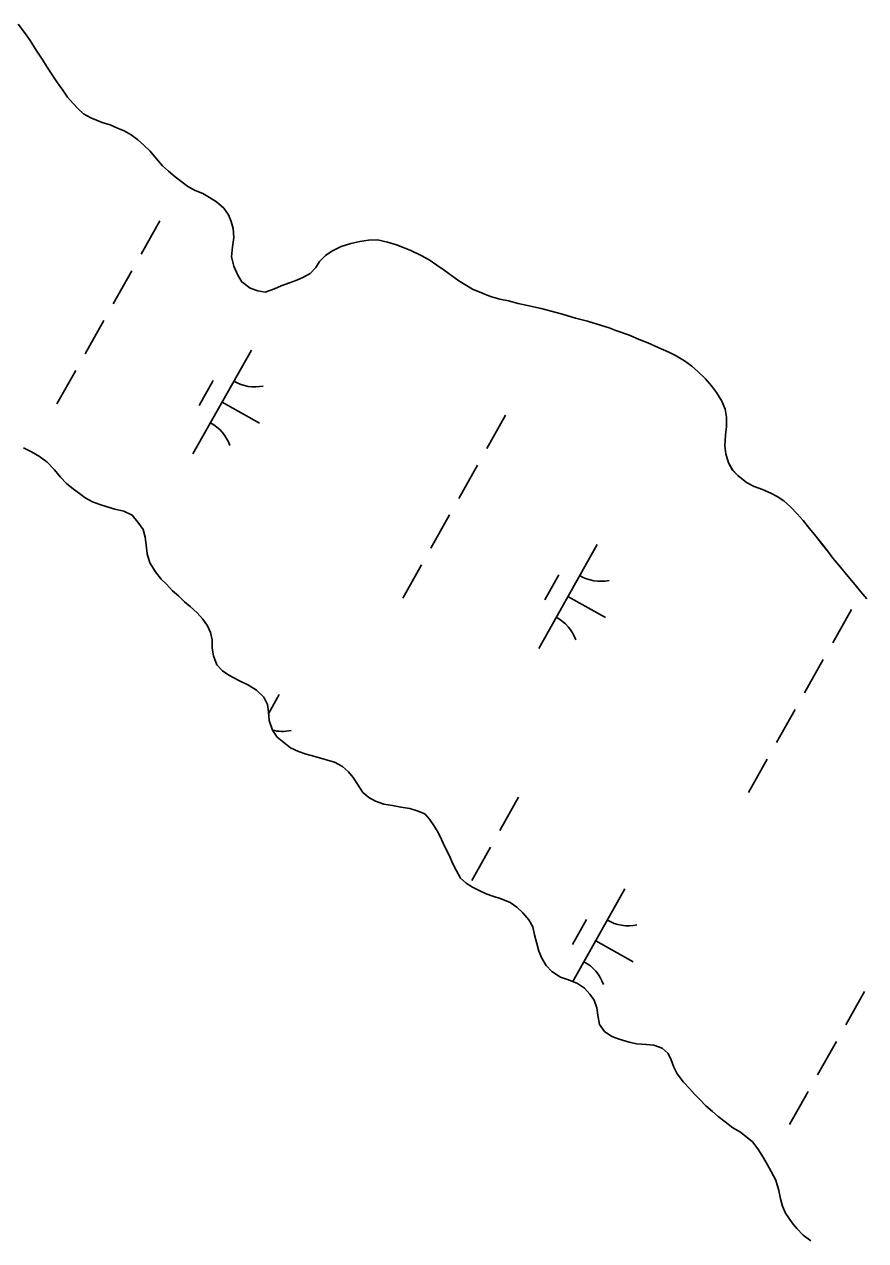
# Model space of a CAD drawing. Extents: x 3913936 to 3933962, y 195330 to 217741.
# Drawn here: x 3925814 to 3926167, y 200135 to 200645 of the extents above; entities that cross this region are included whole.
import ezdxf

# ---------------------------------------------------------------- set-up
doc = ezdxf.new("R2010")
doc.units = 0
doc.layers.add('V-TOPO-SHOR', color=7, linetype='Continuous')
doc.layers.add('V-WETL-SWMP', color=7, linetype='Continuous')

msp = doc.modelspace()

# ---------------------------------------------------------------- linework, layer by layer
at = {"layer": 'V-TOPO-SHOR'}
for points in [[(3925811.27, 200645.4), (3925813.87, 200641.91), (3925816.21, 200638.55), (3925818.81, 200634.55), (3925821.28, 200630.8), (3925823.36, 200627.45), (3925825.44, 200624.22), (3925827.65, 200620.86), (3925829.99, 200617.76), (3925831.93, 200614.92), (3925834.14, 200612.34), (3925836.35, 200610.02), (3925838.55, 200607.82), (3925841.66, 200606.15), (3925846.46, 200604.22), (3925849.82, 200603.2), (3925852.8, 200601.91), (3925855.65, 200600.76), (3925858.63, 200599.08), (3925861.35, 200597.02), (3925863.82, 200594.83), (3925866.54, 200592.24), (3925869.14, 200589.02), (3925871.74, 200586.05), (3925874.2, 200583.86), (3925877.05, 200581.4), (3925879.91, 200579.21), (3925882.37, 200577.41), (3925885.48, 200575.74), (3925888.59, 200574.45), (3925891.44, 200572.78), (3925894.42, 200570.98), (3925897.4, 200568.26)], [(3925897.4, 200568.26), (3925899.35, 200565.55), (3925900.52, 200562.71), (3925901.31, 200559.74), (3925901.58, 200555.98), (3925901.07, 200552.1), (3925900.7, 200547.96), (3925901.61, 200543.95), (3925903.31, 200540.2), (3925905, 200537.36), (3925908.5, 200534.79), (3925911.73, 200533.63), (3925914.84, 200533.12), (3925918.72, 200534.42), (3925921.43, 200535.73), (3925925.05, 200537.03), (3925928.03, 200538.07), (3925930.87, 200539.37), (3925933.58, 200540.93), (3925936.03, 200543.4), (3925937.58, 200545.99), (3925940.03, 200548.46), (3925942.74, 200550.28), (3925946.62, 200552.23), (3925950.75, 200553.53), (3925954.5, 200554.32), (3925958.12, 200554.85), (3925961.88, 200554.99), (3925966.02, 200554.09), (3925969.91, 200552.94), (3925973.01, 200551.65), (3925975.87, 200550.5), (3925980.14, 200548.44), (3925983.51, 200546.64), (3925986.75, 200544.45), (3925989.86, 200542.26), (3925995.96, 200537.87), (3926001.66, 200534.4), (3926006.19, 200532.47), (3926009.3, 200531.31), (3926013.19, 200530.16), (3926016.81, 200529.39), (3926020.83, 200528.37), (3926024.84, 200527.47), (3926030.53, 200526.2), (3926035.2, 200524.92), (3926039.86, 200523.76), (3926044.91, 200522.22), (3926049.96, 200520.94), (3926053.97, 200519.66), (3926059.02, 200518.12), (3926061.87, 200516.97), (3926067.18, 200515.17), (3926072.37, 200512.99), (3926075.21, 200511.83), (3926079.62, 200509.9), (3926084.02, 200507.97), (3926087.13, 200506.43), (3926090.63, 200504.24), (3926093.74, 200502.05), (3926096.08, 200499.98), (3926099.45, 200496.76), (3926101.92, 200493.79), (3926104, 200490.95), (3926106.33, 200487.33), (3926107.64, 200484.1), (3926108.17, 200480.61), (3926108.18, 200476.73), (3926107.8, 200473.1), (3926107.55, 200468.7), (3926107.95, 200465.34), (3926109.12, 200461.59), (3926110.82, 200458.49), (3926113.02, 200456.17), (3926116.65, 200453.33), (3926119.76, 200451.66), (3926123.26, 200450.37), (3926126.76, 200448.83), (3926129.48, 200447.42), (3926132.33, 200445.61), (3926135.05, 200443.03), (3926137.91, 200440.19), (3926140.38, 200437.35), (3926142.97, 200434), (3926145.7, 200430.77), (3926148.55, 200427.15), (3926151.02, 200424.05), (3926152.84, 200421.6), (3926156.08, 200417.73), (3926159.2, 200413.86), (3926162.19, 200410.37), (3926164.52, 200407.4), (3926167.12, 200404.56)], [(3925873.37, 200410.6), (3925871.16, 200412.8), (3925868.82, 200415.77), (3925866.48, 200419.64), (3925865.31, 200423.39), (3925864.91, 200427.14), (3925864.51, 200430.37), (3925863.6, 200433.61), (3925861.39, 200436.58), (3925859.05, 200439.55), (3925855.55, 200441.22), (3925851.8, 200442.11), (3925848.56, 200443.01), (3925845.45, 200444.04), (3925842.34, 200445.19), (3925839.36, 200446.86), (3925836.9, 200448.67), (3925834.44, 200450.48), (3925831.45, 200452.92), (3925828.99, 200455.51), (3925826.39, 200458.6), (3925823.41, 200461.83), (3925820.17, 200464.15), (3925816.8, 200466.08), (3925813.45, 200467.88)], [(3926114.15, 200180.83), (3926110.91, 200182.63), (3926107.67, 200185.21), (3926104.69, 200187.4), (3926102.35, 200189.47), (3926099.5, 200191.92), (3926097.04, 200194.5), (3926094.83, 200196.82), (3926092.75, 200199.14), (3926090.16, 200201.85), (3926087.56, 200205.34), (3926086.13, 200208.18), (3926085.08, 200211.16), (3926083.78, 200213.87), (3926081.19, 200216.06), (3926077.82, 200217.35), (3926074.71, 200217.6), (3926070.44, 200217.97), (3926067.47, 200218.61), (3926063.19, 200219.89), (3926060.21, 200221.05), (3926057.1, 200223.11), (3926055.02, 200225.95), (3926054.24, 200229.96), (3926053.84, 200233.07), (3926052.8, 200236.17), (3926050.98, 200238.75), (3926048.64, 200241.2), (3926045.79, 200243.26), (3926042.03, 200244.81), (3926038.67, 200245.83), (3926035.04, 200248.28), (3926032.57, 200250.73), (3926030.75, 200253.83), (3926029.58, 200256.81), (3926028.66, 200259.91), (3926027.75, 200263.66), (3926026.96, 200267.02), (3926025.27, 200269.86), (3926022.81, 200272.83), (3926020.34, 200275.28), (3926017.49, 200277.22), (3926013.73, 200278.76), (3926010.23, 200279.78), (3926007.39, 200280.81), (3926004.54, 200282.23), (3926001.68, 200283.64), (3925999.09, 200285.32), (3925996.63, 200287.38), (3925994.81, 200290.74), (3925993.38, 200293.71), (3925992.07, 200296.68), (3925990.12, 200300.56), (3925988.69, 200303.53), (3925987.39, 200306.5), (3925985.57, 200309.47), (3925983.75, 200312.06), (3925981.67, 200314.38), (3925978.56, 200315.66), (3925975.46, 200316.56), (3925971.7, 200317.2), (3925968.21, 200317.84), (3925964.58, 200318.47), (3925961.08, 200319.63), (3925958.23, 200321.17), (3925955.77, 200323.23), (3925953.43, 200326.72), (3925951.74, 200329.57), (3925949.79, 200332.02), (3925947.2, 200334.21), (3925943.83, 200336.01), (3925939.95, 200337.17), (3925935.54, 200338.32), (3925931.92, 200339.34), (3925928.81, 200340.5), (3925925.44, 200342.04), (3925922.59, 200344.23), (3925919.86, 200346.55), (3925917.79, 200349.4), (3925916.48, 200353.53), (3925916.21, 200357.15), (3925915.82, 200360.26), (3925914.25, 200363.23), (3925911.14, 200366.2), (3925907.77, 200368.26), (3925903.75, 200370.32), (3925899.48, 200372.51), (3925896.89, 200374.31), (3925894.55, 200376.89), (3925893.12, 200380.64), (3925892.59, 200383.87), (3925892.58, 200387.24), (3925891.92, 200390.34), (3925890.62, 200393.18), (3925888.67, 200396.02), (3925886.21, 200398.61), (3925883.35, 200401.31), (3925881.02, 200403.25), (3925878.42, 200405.7), (3925875.96, 200407.89), (3925873.37, 200410.6)], [(3926143.55, 200135.37), (3926140.43, 200137.69), (3926137.71, 200140.53), (3926135.76, 200142.85), (3926133.03, 200146.86), (3926131.73, 200149.83), (3926130.82, 200152.93), (3926130.16, 200156.42), (3926128.85, 200160.69), (3926126.9, 200164.43), (3926125.47, 200167.15), (3926123.78, 200170.12), (3926121.31, 200173.86), (3926119.1, 200176.83), (3926114.15, 200180.83)]]:
    msp.add_lwpolyline(points, dxfattribs=at)
at = {"layer": 'V-WETL-SWMP'}
for p, q in [((3925811.27, 200645.4), (3925813.87, 200641.91)), ((3925813.87, 200641.91), (3925816.21, 200638.55)), ((3925816.21, 200638.55), (3925818.81, 200634.55)), ((3925818.81, 200634.55), (3925821.28, 200630.81)), ((3925821.28, 200630.81), (3925823.36, 200627.45)), ((3925823.36, 200627.45), (3925825.44, 200624.22)), ((3925825.44, 200624.22), (3925827.65, 200620.86)), ((3925827.65, 200620.86), (3925829.98, 200617.76)), ((3925829.98, 200617.76), (3925831.93, 200614.92)), ((3925831.93, 200614.92), (3925834.14, 200612.34)), ((3925834.14, 200612.34), (3925836.35, 200610.02)), ((3925836.35, 200610.02), (3925838.55, 200607.82)), ((3925838.55, 200607.82), (3925841.66, 200606.15)), ((3925841.66, 200606.15), (3925846.46, 200604.22)), ((3925846.46, 200604.22), (3925849.82, 200603.2)), ((3925849.82, 200603.2), (3925852.8, 200601.91)), ((3925852.8, 200601.91), (3925855.65, 200600.75)), ((3925855.65, 200600.75), (3925858.63, 200599.08)), ((3925858.63, 200599.08), (3925861.35, 200597.02)), ((3925861.35, 200597.02), (3925863.82, 200594.83)), ((3925863.82, 200594.83), (3925866.54, 200592.24)), ((3925866.54, 200592.24), (3925869.14, 200589.02)), ((3925869.14, 200589.02), (3925871.74, 200586.05)), ((3925871.74, 200586.05), (3925874.2, 200583.86)), ((3925874.2, 200583.86), (3925877.05, 200581.41)), ((3925877.05, 200581.41), (3925879.91, 200579.21)), ((3925879.91, 200579.21), (3925882.37, 200577.41)), ((3925882.37, 200577.41), (3925885.48, 200575.74)), ((3925885.48, 200575.74), (3925888.59, 200574.45)), ((3925888.59, 200574.45), (3925891.44, 200572.78)), ((3925891.44, 200572.78), (3925894.42, 200570.97)), ((3925894.42, 200570.97), (3925897.41, 200568.26)), ((3925897.41, 200568.26), (3925899.35, 200565.55)), ((3925899.35, 200565.55), (3925900.53, 200562.71)), ((3925870.6, 200563.02), (3925862.76, 200549.07)), ((3925900.53, 200562.71), (3925901.31, 200559.74)), ((3925901.31, 200559.74), (3925901.58, 200555.98)), ((3925901.58, 200555.98), (3925901.07, 200552.1)), ((3925954.5, 200554.32), (3925958.13, 200554.85)), ((3925958.13, 200554.85), (3925961.88, 200554.99)), ((3925961.88, 200554.99), (3925966.02, 200554.09)), ((3925901.07, 200552.1), (3925900.7, 200547.96)), ((3925940.03, 200548.46), (3925942.74, 200550.28)), ((3925942.74, 200550.28), (3925946.62, 200552.23)), ((3925946.62, 200552.23), (3925950.75, 200553.53)), ((3925950.75, 200553.53), (3925954.5, 200554.32)), ((3925966.02, 200554.09), (3925969.91, 200552.94)), ((3925969.91, 200552.94), (3925973.02, 200551.65)), ((3925973.02, 200551.65), (3925975.86, 200550.5)), ((3925975.86, 200550.5), (3925980.14, 200548.44)), ((3925900.7, 200547.96), (3925901.61, 200543.95)), ((3925936.03, 200543.4), (3925937.58, 200545.99)), ((3925937.58, 200545.99), (3925940.03, 200548.46)), ((3925980.14, 200548.44), (3925983.51, 200546.64)), ((3925983.51, 200546.64), (3925986.75, 200544.45)), ((3925986.75, 200544.45), (3925989.86, 200542.26)), ((3925858.84, 200542.1), (3925851, 200528.15)), ((3925901.61, 200543.95), (3925903.31, 200540.2)), ((3925903.31, 200540.2), (3925905, 200537.36)), ((3925928.02, 200538.07), (3925930.87, 200539.38)), ((3925930.87, 200539.38), (3925933.58, 200540.93)), ((3925933.58, 200540.93), (3925936.03, 200543.4)), ((3925989.86, 200542.26), (3925995.96, 200537.87)), ((3925905, 200537.36), (3925908.5, 200534.78)), ((3925908.5, 200534.78), (3925911.73, 200533.63)), ((3925914.84, 200533.12), (3925918.72, 200534.42)), ((3925918.72, 200534.42), (3925921.43, 200535.73)), ((3925921.43, 200535.73), (3925925.05, 200537.03)), ((3925925.05, 200537.03), (3925928.02, 200538.07)), ((3925995.96, 200537.87), (3926001.66, 200534.4)), ((3926001.66, 200534.4), (3926006.19, 200532.47)), ((3925911.73, 200533.63), (3925914.84, 200533.12)), ((3926006.19, 200532.47), (3926009.3, 200531.31)), ((3926009.3, 200531.31), (3926013.19, 200530.16)), ((3926013.19, 200530.16), (3926016.81, 200529.39)), ((3926016.81, 200529.39), (3926020.82, 200528.37)), ((3926020.82, 200528.37), (3926024.84, 200527.47)), ((3926024.84, 200527.47), (3926030.53, 200526.2)), ((3926030.53, 200526.2), (3926035.2, 200524.92)), ((3926035.2, 200524.92), (3926039.86, 200523.76)), ((3925847.08, 200521.18), (3925839.24, 200507.23)), ((3926039.86, 200523.76), (3926044.91, 200522.22)), ((3926044.91, 200522.22), (3926049.96, 200520.94)), ((3926049.96, 200520.94), (3926053.97, 200519.66)), ((3926053.97, 200519.66), (3926059.02, 200518.12)), ((3926059.02, 200518.12), (3926061.87, 200516.97)), ((3926061.87, 200516.97), (3926067.18, 200515.17)), ((3926067.18, 200515.17), (3926072.36, 200512.99)), ((3925909, 200508.83), (3925884.5, 200465.24)), ((3926072.36, 200512.99), (3926075.21, 200511.83)), ((3926075.21, 200511.83), (3926079.62, 200509.9)), ((3926079.62, 200509.9), (3926084.02, 200507.97)), ((3926084.02, 200507.97), (3926087.13, 200506.43)), ((3926087.13, 200506.43), (3926090.63, 200504.24)), ((3926090.63, 200504.24), (3926093.74, 200502.05)), ((3925835.32, 200500.26), (3925827.47, 200486.31)), ((3926093.74, 200502.05), (3926096.08, 200499.98)), ((3926096.08, 200499.98), (3926099.45, 200496.76)), ((3925892.97, 200496.04), (3925887.09, 200485.58)), ((3926099.45, 200496.76), (3926101.92, 200493.79)), ((3926101.92, 200493.79), (3926104, 200490.95)), ((3926104, 200490.95), (3926106.33, 200487.33)), ((3925896.75, 200487.03), (3925912.44, 200478.21)), ((3926106.33, 200487.33), (3926107.64, 200484.1)), ((3926107.64, 200484.1), (3926108.17, 200480.61)), ((3926015.59, 200481.51), (3926007.75, 200467.56)), ((3926108.17, 200480.61), (3926108.18, 200476.73)), ((3926107.8, 200473.1), (3926107.55, 200468.7)), ((3926108.18, 200476.73), (3926107.8, 200473.1)), ((3925816.8, 200466.08), (3925813.45, 200467.88)), ((3926107.55, 200468.7), (3926107.95, 200465.34)), ((3925820.17, 200464.15), (3925816.8, 200466.08)), ((3925823.41, 200461.83), (3925820.17, 200464.15)), ((3926107.95, 200465.34), (3926109.12, 200461.59)), ((3925826.39, 200458.6), (3925823.41, 200461.83)), ((3925828.99, 200455.51), (3925826.39, 200458.6)), ((3926003.83, 200460.59), (3925995.99, 200446.64)), ((3926109.12, 200461.59), (3926110.81, 200458.49)), ((3926110.81, 200458.49), (3926113.02, 200456.17)), ((3925831.45, 200452.92), (3925828.99, 200455.51)), ((3925834.44, 200450.47), (3925831.45, 200452.92)), ((3926113.02, 200456.17), (3926116.65, 200453.33)), ((3926116.65, 200453.33), (3926119.76, 200451.66)), ((3925836.9, 200448.67), (3925834.44, 200450.47)), ((3925839.36, 200446.86), (3925836.9, 200448.67)), ((3926119.76, 200451.66), (3926123.26, 200450.37)), ((3926123.26, 200450.37), (3926126.76, 200448.83)), ((3926126.76, 200448.83), (3926129.48, 200447.42)), ((3926129.48, 200447.42), (3926132.33, 200445.61)), ((3925842.34, 200445.19), (3925839.36, 200446.86)), ((3925845.45, 200444.04), (3925842.34, 200445.19)), ((3925848.56, 200443.01), (3925845.45, 200444.04)), ((3925851.8, 200442.11), (3925848.56, 200443.01)), ((3926132.33, 200445.61), (3926135.05, 200443.03)), ((3926135.05, 200443.03), (3926137.91, 200440.19)), ((3925855.55, 200441.22), (3925851.8, 200442.11)), ((3925859.05, 200439.55), (3925855.55, 200441.22)), ((3925861.39, 200436.58), (3925859.05, 200439.55)), ((3925992.07, 200439.67), (3925984.23, 200425.72)), ((3926137.91, 200440.19), (3926140.38, 200437.35)), ((3926140.38, 200437.35), (3926142.97, 200434)), ((3925863.6, 200433.61), (3925861.39, 200436.58)), ((3925864.51, 200430.37), (3925863.6, 200433.61)), ((3926142.97, 200434), (3926145.7, 200430.77)), ((3925864.91, 200427.14), (3925864.51, 200430.37)), ((3925865.31, 200423.39), (3925864.91, 200427.14)), ((3926054, 200427.32), (3926029.5, 200383.73)), ((3926145.7, 200430.77), (3926148.56, 200427.15)), ((3926148.56, 200427.15), (3926151.02, 200424.06)), ((3925866.48, 200419.64), (3925865.31, 200423.39)), ((3926151.02, 200424.06), (3926152.84, 200421.6)), ((3925868.82, 200415.77), (3925866.48, 200419.64)), ((3925980.31, 200418.75), (3925972.47, 200404.8)), ((3926152.84, 200421.6), (3926156.08, 200417.73)), ((3926156.08, 200417.73), (3926159.2, 200413.86)), ((3925871.16, 200412.8), (3925868.82, 200415.77)), ((3925873.36, 200410.6), (3925871.16, 200412.8)), ((3926037.96, 200414.53), (3926032.08, 200404.07)), ((3926159.2, 200413.86), (3926162.19, 200410.37)), ((3925875.96, 200407.89), (3925873.36, 200410.6)), ((3925878.42, 200405.7), (3925875.96, 200407.89)), ((3926162.19, 200410.37), (3926164.52, 200407.4)), ((3926164.52, 200407.4), (3926167.12, 200404.56)), ((3925881.02, 200403.25), (3925878.42, 200405.7)), ((3925883.35, 200401.31), (3925881.02, 200403.25)), ((3926041.75, 200405.52), (3926057.44, 200396.7)), ((3925886.21, 200398.6), (3925883.35, 200401.31)), ((3925888.67, 200396.02), (3925886.21, 200398.6)), ((3926160.59, 200400), (3926152.75, 200386.05)), ((3925890.62, 200393.18), (3925888.67, 200396.02)), ((3925891.92, 200390.34), (3925890.62, 200393.18)), ((3925892.58, 200387.24), (3925891.92, 200390.34)), ((3925892.59, 200383.87), (3925892.58, 200387.24)), ((3925893.12, 200380.64), (3925892.59, 200383.87)), ((3925894.55, 200376.89), (3925893.12, 200380.64)), ((3925896.89, 200374.31), (3925894.55, 200376.89)), ((3926148.83, 200379.08), (3926140.99, 200365.13)), ((3925899.48, 200372.51), (3925896.89, 200374.31)), ((3925903.75, 200370.32), (3925899.48, 200372.51)), ((3925907.77, 200368.26), (3925903.75, 200370.32)), ((3925911.14, 200366.2), (3925907.77, 200368.26)), ((3925914.25, 200363.23), (3925911.14, 200366.2)), ((3925915.81, 200360.26), (3925914.25, 200363.23)), ((3925920.63, 200364.36), (3925916.26, 200356.57)), ((3925916.21, 200357.15), (3925915.81, 200360.26)), ((3925916.48, 200353.53), (3925916.21, 200357.15)), ((3926137.07, 200358.16), (3926129.23, 200344.21)), ((3925917.79, 200349.4), (3925916.48, 200353.53)), ((3925919.86, 200346.55), (3925917.79, 200349.4)), ((3925922.59, 200344.23), (3925919.86, 200346.55)), ((3925925.44, 200342.04), (3925922.59, 200344.23)), ((3925928.81, 200340.5), (3925925.44, 200342.04)), ((3925931.92, 200339.34), (3925928.81, 200340.5)), ((3925935.54, 200338.32), (3925931.92, 200339.34)), ((3925939.95, 200337.17), (3925935.54, 200338.32)), ((3925943.83, 200336.01), (3925939.95, 200337.17)), ((3925947.2, 200334.21), (3925943.83, 200336.01)), ((3926125.31, 200337.24), (3926117.47, 200323.29)), ((3925949.79, 200332.02), (3925947.2, 200334.21)), ((3925951.74, 200329.56), (3925949.79, 200332.02)), ((3925953.43, 200326.72), (3925951.74, 200329.56)), ((3925955.77, 200323.24), (3925953.43, 200326.72)), ((3925958.23, 200321.17), (3925955.77, 200323.24)), ((3925961.08, 200319.63), (3925958.23, 200321.17)), ((3926021.05, 200321.33), (3926013.21, 200307.38)), ((3925964.58, 200318.47), (3925961.08, 200319.63)), ((3925968.21, 200317.83), (3925964.58, 200318.47)), ((3925971.7, 200317.2), (3925968.21, 200317.83)), ((3925975.46, 200316.56), (3925971.7, 200317.2)), ((3925978.56, 200315.66), (3925975.46, 200316.56)), ((3925981.67, 200314.38), (3925978.56, 200315.66)), ((3925983.75, 200312.06), (3925981.67, 200314.38)), ((3925985.57, 200309.47), (3925983.75, 200312.06)), ((3925987.39, 200306.5), (3925985.57, 200309.47)), ((3925988.69, 200303.53), (3925987.39, 200306.5)), ((3925990.12, 200300.56), (3925988.69, 200303.53)), ((3925992.07, 200296.68), (3925990.12, 200300.56)), ((3926009.29, 200300.41), (3926001.45, 200286.46)), ((3925993.38, 200293.71), (3925992.07, 200296.68)), ((3925994.81, 200290.74), (3925993.38, 200293.71)), ((3925996.63, 200287.38), (3925994.81, 200290.74)), ((3925999.09, 200285.32), (3925996.63, 200287.38)), ((3926001.68, 200283.64), (3925999.09, 200285.32)), ((3926004.53, 200282.23), (3926001.68, 200283.64)), ((3926007.39, 200280.81), (3926004.53, 200282.23)), ((3926010.23, 200279.78), (3926007.39, 200280.81)), ((3926013.73, 200278.76), (3926010.23, 200279.78)), ((3926065.63, 200282.85), (3926043.83, 200244.07)), ((3926017.49, 200277.21), (3926013.73, 200278.76)), ((3926020.34, 200275.28), (3926017.49, 200277.21)), ((3926022.81, 200272.83), (3926020.34, 200275.28)), ((3926025.27, 200269.86), (3926022.81, 200272.83)), ((3926026.96, 200267.02), (3926025.27, 200269.86)), ((3926049.59, 200270.07), (3926043.71, 200259.61)), ((3926027.75, 200263.66), (3926026.96, 200267.02)), ((3926028.66, 200259.91), (3926027.75, 200263.66)), ((3926029.58, 200256.8), (3926028.66, 200259.91)), ((3926053.38, 200261.05), (3926069.07, 200252.23)), ((3926030.75, 200253.83), (3926029.58, 200256.8)), ((3926032.57, 200250.73), (3926030.75, 200253.83)), ((3926035.04, 200248.28), (3926032.57, 200250.73)), ((3926038.67, 200245.83), (3926035.04, 200248.28)), ((3926042.03, 200244.81), (3926038.67, 200245.83)), ((3926045.79, 200243.26), (3926042.03, 200244.81)), ((3926048.64, 200241.2), (3926045.79, 200243.26)), ((3926050.98, 200238.75), (3926048.64, 200241.2)), ((3926052.8, 200236.17), (3926050.98, 200238.75)), ((3926166.05, 200239.82), (3926158.21, 200225.88)), ((3926053.84, 200233.07), (3926052.8, 200236.17)), ((3926054.24, 200229.96), (3926053.84, 200233.07)), ((3926055.02, 200225.95), (3926054.24, 200229.96)), ((3926057.1, 200223.11), (3926055.02, 200225.95)), ((3926060.21, 200221.05), (3926057.1, 200223.11)), ((3926063.19, 200219.89), (3926060.21, 200221.05)), ((3926067.47, 200218.61), (3926063.19, 200219.89)), ((3926070.44, 200217.97), (3926067.47, 200218.61)), ((3926074.71, 200217.6), (3926070.44, 200217.97)), ((3926154.29, 200218.9), (3926146.45, 200204.95)), ((3926077.82, 200217.35), (3926074.71, 200217.6)), ((3926081.19, 200216.06), (3926077.82, 200217.35)), ((3926083.78, 200213.87), (3926081.19, 200216.06)), ((3926085.08, 200211.16), (3926083.78, 200213.87)), ((3926086.13, 200208.18), (3926085.08, 200211.16)), ((3926087.56, 200205.34), (3926086.13, 200208.18)), ((3926090.16, 200201.85), (3926087.56, 200205.34)), ((3926092.75, 200199.14), (3926090.16, 200201.85)), ((3926094.83, 200196.82), (3926092.75, 200199.14)), ((3926142.53, 200197.98), (3926134.69, 200184.03)), ((3926097.03, 200194.5), (3926094.83, 200196.82)), ((3926099.5, 200191.92), (3926097.03, 200194.5)), ((3926102.35, 200189.47), (3926099.5, 200191.92)), ((3926104.69, 200187.4), (3926102.35, 200189.47)), ((3926107.67, 200185.21), (3926104.69, 200187.4)), ((3926110.91, 200182.63), (3926107.67, 200185.21)), ((3926114.15, 200180.83), (3926110.91, 200182.63)), ((3926119.1, 200176.83), (3926114.15, 200180.83)), ((3926121.31, 200173.86), (3926119.1, 200176.83)), ((3926123.78, 200170.12), (3926121.31, 200173.86)), ((3926125.47, 200167.15), (3926123.78, 200170.12)), ((3926126.9, 200164.43), (3926125.47, 200167.15)), ((3926128.85, 200160.69), (3926126.9, 200164.43)), ((3926130.16, 200156.42), (3926128.85, 200160.69)), ((3926130.82, 200152.93), (3926130.16, 200156.42)), ((3926131.73, 200149.83), (3926130.82, 200152.93)), ((3926133.03, 200146.85), (3926131.73, 200149.83)), ((3926135.76, 200142.85), (3926133.03, 200146.85)), ((3926137.71, 200140.53), (3926135.76, 200142.85)), ((3926140.43, 200137.69), (3926137.71, 200140.53)), ((3926143.55, 200135.37), (3926140.43, 200137.69))]:
    msp.add_line(p, q, dxfattribs=at)
for centre, start, end in [((3925910.49, 200510.99), 239.8861, 281.4297), ((3925883.42, 200462.84), 19.8861, 61.4297), ((3926055.49, 200429.49), 239.8861, 281.4297), ((3926028.42, 200381.33), 19.8861, 61.4297), ((3925922.12, 200366.53), 255.6912, 281.4297), ((3926067.12, 200285.02), 239.8861, 281.4297), ((3926040.05, 200236.86), 19.8861, 61.4297)]:
    msp.add_arc(centre, 17.62, start, end, dxfattribs=at)

doc.saveas('drawing.dxf')
